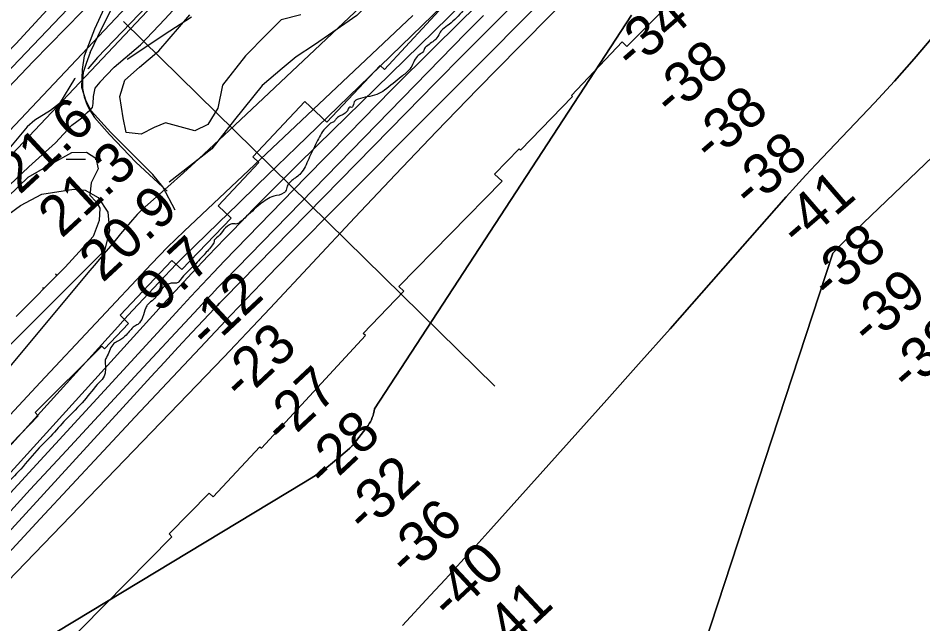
# Model space of a CAD drawing. Extents: x 3445503 to 3483459, y 540493 to 566012.
# Drawn here: x 3450391 to 3451887, y 547209 to 548210 of the extents above; entities that cross this region are included whole.
import ezdxf

# ---------------------------------------------------------------- set-up
doc = ezdxf.new("R2010")
doc.units = 0
for name, color, linetype in [('V-FLOD-BASE', 7, 'Continuous'), ('V-LEVE-TOET', 7, 'Continuous'), ('V-RIVR-EDGE', 7, 'Continuous'), ('V-RIVR-RANG', 7, 'Continuous'), ('V-ROAD-CNTR', 7, 'Continuous'), ('V-RRAP-RVMT', 7, 'Continuous'), ('V-SITE-OTLN', 7, 'Continuous'), ('V-SITE-VEGE', 7, 'Continuous'), ('V-SURV-LINE', 7, 'Continuous'), ('V-TOPO-DPTH', 7, 'Continuous'), ('V-TOPO-MINR', 7, 'Continuous'), ('V-TOPO-WATR', 7, 'Continuous'), ('V-WETL-SWMP', 7, 'Continuous')]:
    doc.layers.add(name, color=color, linetype=linetype)

msp = doc.modelspace()

# ---------------------------------------------------------------- linework, layer by layer
at = {"layer": 'V-FLOD-BASE'}
for points in [[(3451665.4, 549423.5), (3451635.7, 549388.9), (3451611.1, 549342.9), (3451573.4, 549270.7), (3451559.6, 549240.3), (3451552, 549227.9), (3451537.4, 549205.2), (3451482.6, 549150.7), (3451403.5, 549070.9), (3451325.7, 548990.3), (3451236.1, 548897.4), (3451132.9, 548788.6), (3451029.1, 548677.9), (3450936.1, 548578.3), (3450849.1, 548487), (3450752.8, 548386.8), (3450658.9, 548287.2), (3450522.3, 548144.8), (3450507.1, 548126.7), (3450506.5, 548126.2)], [(3450485.4, 548109.9), (3450484.5, 548109.2), (3450459.2, 548068.4), (3450444.5, 548057.1), (3450418.5, 548041.1), (3450406, 548030), (3450373.1, 547990.6), (3450366.7, 547978.8), (3450360.4, 547970.8)]]:
    msp.add_lwpolyline(points, dxfattribs=at)
at = {"layer": 'V-LEVE-TOET'}
for points in [[(3450526, 548104.1), (3450550.1, 548128.6), (3450593.1, 548165.4), (3450633.7, 548207.8), (3450711.7, 548293.3), (3450761.1, 548343.6), (3450847, 548434.7), (3450974.7, 548569.9), (3451041.7, 548640.3), (3451160.5, 548765.5), (3451209.8, 548822.3), (3451253.7, 548867.7)], [(3450564.1, 548297.4), (3450550.9, 548276.1), (3450415.7, 548138.2), (3450332, 548050.2), (3450271.1, 547983), (3450261.1, 547967)], [(3450526, 548104.1), (3450518.1, 548093.9), (3450514.9, 548080.1), (3450514.7, 548068.8), (3450513.3, 548062.1), (3450509.8, 548057.9)], [(3450408.8, 547963.8), (3450453, 548003.6), (3450480, 548032.8), (3450496.3, 548045.1), (3450505.1, 548054), (3450509.8, 548057.9)], [(3450138.4, 547682.7), (3450229.3, 547771.3), (3450282.3, 547830.8), (3450337.2, 547891.9), (3450376.7, 547933.5), (3450408.8, 547963.8)]]:
    msp.add_lwpolyline(points, dxfattribs=at)
at = {"layer": 'V-RIVR-EDGE'}
msp.add_spline([(3451925, 549011.8), (3451906.9, 548998.2), (3451896.5, 548990.8), (3451890.8, 548986.7), (3451875, 548972.3), (3451838.7, 548937.3), (3451815.1, 548916.8), (3451777.1, 548879.3), (3451754.8, 548857.1), (3451741.5, 548843.5), (3451725, 548828.3), (3451716.7, 548821.8), (3451713.4, 548821.3), (3451708.1, 548820.5), (3451704.7, 548816.8), (3451702.3, 548810.7), (3451684.1, 548789.3), (3451651.8, 548755.1), (3451627.4, 548730.8), (3451620, 548725.9), (3451613.8, 548725.5), (3451610.9, 548724.7), (3451608.8, 548722.6), (3451607.2, 548720.2), (3451606.3, 548711.9), (3451594.3, 548698.7), (3451584.8, 548688), (3451576.6, 548684.4), (3451565.8, 548677), (3451549.7, 548663), (3451524.5, 548637.9), (3451489.4, 548604.6), (3451461.7, 548579.1), (3451446.4, 548566.7), (3451433.6, 548556.9), (3451415.8, 548544.5), (3451408.4, 548537.9), (3451388.9, 548508.7), (3451359.9, 548468.4), (3451343, 548449), (3451327.3, 548433.4), (3451287.2, 548395.6), (3451273.9, 548379.5), (3451265.2, 548366.7), (3451258.2, 548357.3), (3451242.1, 548340), (3451208.6, 548307.1), (3451174.3, 548272.9), (3451127.1, 548222.3), (3451103.6, 548199.3), (3451092.8, 548191.1), (3451087.9, 548184.5), (3451081.7, 548175), (3451074.6, 548169.3), (3451066.4, 548163.1), (3451063.9, 548161), (3451061.4, 548154.9), (3451056.4, 548150.7), (3451049, 548144.2), (3451044.4, 548135.5), (3451038.6, 548125.6), (3451024.6, 548112.9), (3450996.9, 548090.7), (3450984.1, 548083.7), (3450968.4, 548079.6), (3450953.2, 548075.9), (3450948.2, 548073.1), (3450944.5, 548064.4), (3450943.2, 548062.4), (3450938.7, 548062.4), (3450937, 548059.9), (3450933.3, 548054.1), (3450926.3, 548049.6), (3450919.3, 548045.5), (3450916.4, 548042.6), (3450913.1, 548038.5), (3450907.7, 548036), (3450903.1, 548031.9), (3450898.6, 548027.4), (3450884.5, 548004.3), (3450877.5, 547990.3), (3450865.4, 547964), (3450858.4, 547953.3), (3450851.4, 547947.1), (3450846.4, 547943.8), (3450841.1, 547938.9), (3450836.9, 547933.9), (3450834, 547925.3), (3450830.3, 547920.8), (3450813.8, 547915.4), (3450791.5, 547902.3), (3450765.8, 547879.3), (3450757.2, 547871.9), (3450751.4, 547869.4), (3450748.5, 547869.8), (3450740.7, 547868.2), (3450728.7, 547857.1), (3450719.2, 547846.4), (3450715.4, 547842.7), (3450714.6, 547838.6), (3450712.5, 547834.9), (3450698.5, 547818.8), (3450679.9, 547799.1), (3450660, 547778.1), (3450655.5, 547773.1), (3450650.1, 547771.5), (3450644.3, 547771.5), (3450637.3, 547769.5), (3450622.4, 547753.8), (3450615, 547744.8), (3450605.5, 547736.6), (3450602.2, 547731.2), (3450596.8, 547715.1), (3450588.9, 547703.6), (3450582.7, 547699.9), (3450577.7, 547695.4), (3450564.1, 547681), (3450557.1, 547676.5), (3450549.2, 547672), (3450543.4, 547662.9), (3450538.5, 547651.8), (3450535.6, 547646), (3450535.1, 547638.6), (3450535.1, 547625), (3450533.4, 547618), (3450525.2, 547607.7), (3450500.3, 547578), (3450469.7, 547546.4), (3450444.9, 547518.8), (3450425.9, 547499.5), (3450395.3, 547464.5), (3450367.6, 547435.3), (3450339.1, 547404.8), (3450310.1, 547376.8), (3450301.5, 547370.3), (3450296.9, 547367.8), (3450289, 547356.7), (3450281.2, 547345.6), (3450275.8, 547338.6), (3450270.4, 547336.9), (3450265.1, 547332), (3450258.9, 547327.5), (3450246.1, 547318.4), (3450231.2, 547298.3), (3450212.1, 547275.6), (3450187.7, 547248.1), (3450160.9, 547218.4), (3450144.7, 547202.4), (3450126.5, 547184.3), (3450110, 547166.2), (3450091, 547148.1), (3450072.4, 547127.9), (3450049.6, 547104.1), (3450015.3, 547069.9), (3449993, 547047.3), (3449946.7, 546988.4), (3449899.5, 546934.9), (3449866.9, 546902), (3449840.4, 546865.8), (3449803.6, 546824.6), (3449770.9, 546786), (3449751, 546765.4), (3449725.8, 546739.9), (3449714.2, 546724.2), (3449695.6, 546703.3), (3449687.3, 546690.9), (3449677.4, 546669.1), (3449668.7, 546652.2), (3449652.1, 546629.9), (3449646.3, 546622.3)], degree=3, dxfattribs=at)
at = {"layer": 'V-RIVR-RANG'}
msp.add_line((3450565.5, 548204), (3451179.1, 547601.4), dxfattribs=at)
at = {"layer": 'V-ROAD-CNTR'}
for points in [[(3451271.6, 549074.2), (3450713.7, 548477.6), (3450243.6, 547984.9), (3450097.7, 547834.1), (3449843.6, 547597.6), (3449640, 547411.9)], [(3451192.9, 548479.4), (3451159.3, 548459.1), (3451139.4, 548440.8), (3451101.4, 548397), (3451029.4, 548305.8), (3450999.4, 548268), (3450972.9, 548236.6), (3450951.1, 548214), (3450911.4, 548186.5), (3450881, 548165.6), (3450850.9, 548145.7), (3450827.4, 548126.4), (3450794.5, 548098.2), (3450749, 548041.7), (3450711.2, 547993.6), (3450640.5, 547938.6)], [(3450510.4, 548152.7), (3450529.2, 548193.4), (3450549.6, 548233.4), (3450565, 548267.1), (3450568.5, 548278), (3450568, 548287.4), (3450564.1, 548297.4), (3450556.4, 548312.3)], [(3450650.8, 547892.5), (3450630.4, 547930.9), (3450613.8, 547951.1), (3450544.5, 548020.9), (3450511.9, 548056.5), (3450503.6, 548072.5), (3450496.1, 548095), (3450497.6, 548124.9), (3450500.8, 548147.3), (3450517.7, 548192.1), (3450533.9, 548226.6), (3450536.6, 548239.5), (3450535.3, 548290.6)], [(3450510.4, 548152.7), (3450503.6, 548134.7), (3450498.8, 548119.9), (3450497.3, 548107.4), (3450497.7, 548093.2), (3450500.1, 548079.6), (3450505, 548066), (3450509.8, 548057.9), (3450517.2, 548045.7), (3450541.9, 548017.2), (3450585.9, 547971.9), (3450637.4, 547923.6)]]:
    msp.add_lwpolyline(points, dxfattribs=at)
at = {"layer": 'V-RRAP-RVMT'}
for points in [[(3452849, 549870.1), (3452722.2, 549777.5), (3452723.4, 549775.4), (3452601.8, 549682.7), (3452605, 549678), (3452489.5, 549581.7), (3452494.3, 549574.9), (3452383.1, 549485.4), (3452279.9, 549397.3), (3452159.3, 549286.7), (3452045.7, 549179.8), (3452049.8, 549175.4), (3451952.3, 549083.3), (3451948.9, 549086.9), (3451634.9, 548778.5), (3451629.3, 548784.2), (3451526.3, 548680), (3451519.2, 548687), (3451409, 548577.8), (3451416.2, 548570.4), (3451308.4, 548461.2), (3451314.5, 548454.8), (3451170.4, 548312.5), (3450996.6, 548124.9)], [(3451191.1, 547940.1), (3451178.6, 547951.9), (3451219.4, 547993.7), (3451221.8, 547991.4), (3451307.7, 548080.1), (3451306, 548081.7), (3451389.7, 548170.6), (3451397.2, 548162.9), (3451509.9, 548275.3), (3451495.9, 548289.3), (3451589.2, 548386.4), (3451594.9, 548380.9), (3451705.6, 548488.6), (3451693.6, 548501.4), (3451791.3, 548596.7), (3451795.2, 548592.7), (3451910.6, 548699.9)], [(3450996.6, 548124.9), (3450989.8, 548131.3), (3450901.6, 548037.6), (3450865, 548071.7), (3450778.9, 547980.5), (3450788.8, 547971), (3450722, 547899.7), (3450743.3, 547879), (3450661.9, 547794.4), (3450645.2, 547809.1), (3450560, 547718.7), (3450573.8, 547705.2), (3450534.1, 547663.2)], [(3450707, 547424.7), (3450713.7, 547418.5), (3450790.8, 547501.4), (3450793.5, 547498.9), (3450965.4, 547685), (3450961.7, 547688.3), (3451028.9, 547758.7), (3451020.6, 547766.5), (3451191.1, 547940.1)], [(3450534.1, 547663.2), (3450529.6, 547667.6), (3450419.3, 547558.1), (3450424.4, 547552.5), (3450029.9, 547144.5), (3450032.6, 547141.8), (3449868.8, 546970.4), (3449866.5, 546972.5), (3449775.7, 546881.7), (3449774.5, 546882.8), (3449663.5, 546773.3)], [(3449663.5, 546773.3), (3449875.7, 546562.7), (3449979.5, 546665.4), (3449992.8, 546651.6), (3450089.9, 546749.5), (3450078.9, 546761.5), (3450169.8, 546858.3), (3450168.7, 546859.4), (3450347.3, 547047.8), (3450345.7, 547049.4), (3450645.1, 547352.7), (3450640.5, 547357.3), (3450707, 547424.7)]]:
    msp.add_lwpolyline(points, dxfattribs=at)
at = {"layer": 'V-SITE-OTLN'}
msp.add_lwpolyline([(3450085.5, 548392.9), (3450195.4, 548342.4), (3450218.5, 548337.5), (3450240, 548340.1), (3450265.7, 548346.3), (3450283.1, 548354.2), (3450312.5, 548372.2), (3450401.4, 548288.9), (3450416.8, 548274.5), (3450451.5, 548237), (3450387.5, 548167), (3450255.5, 548031.8), (3450131.4, 547902.4), (3450060.5, 548135.4), (3450048.5, 548234.2), (3450071.9, 548270.3), (3450074.7, 548321.8), (3450083.1, 548393.7)], close=True, dxfattribs=at)
at = {"layer": 'V-SITE-VEGE'}
for points in [[(3450858.5, 548215.1), (3450826.2, 548207), (3450801.9, 548182.7), (3450766.8, 548147.6), (3450729, 548099), (3450721, 548061.2), (3450704.8, 548034.2), (3450683.2, 548023.4), (3450634.6, 548036.9), (3450615.7, 548028.8), (3450594.2, 548018), (3450569.9, 548020.7), (3450564.5, 548045), (3450559.1, 548080.1), (3450567.2, 548107.1), (3450591.5, 548128.7), (3450623.8, 548155.7), (3450675.1, 548215.1)], [(3450376.3, 547886.4), (3450395.2, 547899.9), (3450430.3, 547918.8), (3450482.9, 547926.9), (3450501.8, 547925.6), (3450523.3, 547913.4), (3450539.5, 547889.1), (3450542.2, 547858.1), (3450534.1, 547825.7), (3450299.4, 547592.2)]]:
    msp.add_lwpolyline(points, dxfattribs=at)
at = {"layer": 'V-SURV-LINE'}
for points in [[(3450135.7, 547769.1), (3451494, 549207.2)], [(3451515.8, 549186.6), (3450157.6, 547748.5)]]:
    msp.add_lwpolyline(points, dxfattribs=at)
at = {"layer": 'V-TOPO-DPTH'}
for points in [[(3451909.1, 548969.6), (3451801.2, 548864.6), (3451726, 548791.3), (3451650.6, 548718.1), (3451575.3, 548645), (3451499.9, 548571.8), (3451319.1, 548396.7), (3451307.8, 548385.7), (3451296.5, 548374.8), (3451285.2, 548363.7), (3451273.9, 548352.7), (3451152.1, 548233.3), (3451080.2, 548162.3), (3451008.6, 548091), (3450937.6, 548019.1), (3450866.9, 547946.9), (3450732.5, 547808.5), (3450713.8, 547789.1), (3450695.2, 547769.6), (3450676.8, 547749.9), (3450658.5, 547730.1), (3450372, 547418)], [(3450372, 547418), (3450658.5, 547730.1), (3450676.8, 547749.9), (3450695.2, 547769.6), (3450713.8, 547789.1), (3450732.5, 547808.5), (3450866.9, 547946.9), (3450937.6, 548019.1), (3451008.6, 548091), (3451080.2, 548162.3), (3451152.1, 548233.3), (3451273.9, 548352.7), (3451285.2, 548363.7), (3451296.5, 548374.8), (3451307.8, 548385.7), (3451319.1, 548396.7), (3451499.9, 548571.8), (3451575.3, 548645), (3451650.6, 548718.1), (3451726, 548791.3), (3451801.2, 548864.6), (3451909.1, 548969.6)], [(3451491.6, 547070.7), (3451737.8, 547821.1), (3451747, 547830.6), (3451756.3, 547840), (3451765.8, 547849.4), (3451775.3, 547858.6), (3452030.7, 548102.6), (3452095.5, 548164.7), (3452160, 548227.1), (3452224.1, 548289.8), (3452288.1, 548352.8), (3452382.6, 548446.3), (3452399.1, 548462.7), (3452415.5, 548479.1), (3452432, 548495.6), (3452448.3, 548512.1), (3452640, 548706.1), (3452689.4, 548755.3), (3452739.5, 548803.9), (3452790.3, 548851.6), (3452841.7, 548898.8)], [(3451978.8, 548894.7), (3451858, 548780.6), (3451777.3, 548704.1), (3451696.7, 548627.5), (3451616.3, 548550.7), (3451536.1, 548473.8), (3451383.4, 548326.9), (3451370.3, 548314.2), (3451357.3, 548301.4), (3451344.4, 548288.6), (3451331.5, 548275.7), (3451219.3, 548162.4), (3451150.7, 548092.5), (3451082.5, 548022.2), (3451014.9, 547951.4), (3450947.7, 547880.1), (3450807.6, 547730.3), (3450788.5, 547710), (3450769.4, 547689.8), (3450750.2, 547669.7), (3450731, 547649.6), (3450373.4, 547278.8)], [(3450373.4, 547278.8), (3450731, 547649.6), (3450750.2, 547669.7), (3450769.4, 547689.8), (3450788.5, 547710), (3450807.6, 547730.3), (3450947.7, 547880.1), (3451014.9, 547951.4), (3451082.5, 548022.2), (3451150.7, 548092.5), (3451219.3, 548162.4), (3451331.5, 548275.7), (3451344.4, 548288.6), (3451357.3, 548301.4), (3451370.3, 548314.2), (3451383.4, 548326.9), (3451536.1, 548473.8), (3451616.3, 548550.7), (3451696.7, 548627.5), (3451777.3, 548704.1), (3451858, 548780.6), (3451978.8, 548894.7)], [(3452627.2, 548693.2), (3452448.3, 548512.1), (3452432, 548495.6), (3452415.5, 548479.1), (3452399.1, 548462.7), (3452382.6, 548446.3), (3452288.1, 548352.8), (3452224.1, 548289.8), (3452160, 548227.1), (3452095.5, 548164.7), (3452030.7, 548102.6), (3451775.3, 547858.6), (3451765.8, 547849.4), (3451756.3, 547840), (3451747, 547830.6), (3451737.8, 547821.1), (3451491.6, 547070.7)], [(3451249.8, 548382.6), (3450851.4, 547996.7), (3450819.2, 547965.5), (3450787, 547934.2), (3450754.8, 547903), (3450722.6, 547871.7), (3450663.8, 547814.6), (3450661.1, 547811.9), (3450658.4, 547809.2), (3450655.7, 547806.4), (3450653, 547803.6), (3450623.9, 547773), (3450606.7, 547754.9), (3450589.6, 547736.6), (3450572.7, 547718.3), (3450555.9, 547699.8), (3450199.8, 547307.4)], [(3450248.8, 547222.5), (3450587.9, 547592.4), (3450610.5, 547616.9), (3450633.1, 547641.3), (3450655.7, 547665.7), (3450678.5, 547690), (3450716.4, 547730.4), (3450720.2, 547734.5), (3450724.1, 547738.5), (3450728, 547742.6), (3450731.9, 547746.6), (3451032.6, 548053.2), (3451080.6, 548102), (3451128.7, 548150.7), (3451176.9, 548199.4), (3451225.2, 548247.9)], [(3450248.8, 547222.5), (3450587.9, 547592.4), (3450610.5, 547616.9), (3450633.1, 547641.3), (3450655.7, 547665.7), (3450678.5, 547690), (3450716.4, 547730.4), (3450720.2, 547734.5), (3450724.1, 547738.5), (3450728, 547742.6), (3450731.9, 547746.6), (3451032.6, 548053.2), (3451080.6, 548102), (3451128.7, 548150.7), (3451176.9, 548199.4), (3451225.2, 548247.9)], [(3451405.3, 548214.7), (3450980.5, 547563.8), (3450979.7, 547560.1), (3450978.8, 547556.6), (3450977.8, 547553), (3450976.6, 547549.5), (3450975.2, 547546.1), (3450973.6, 547542.8), (3450971.7, 547539.7), (3450969.6, 547536.7), (3450950.5, 547511.5), (3450947, 547507.1), (3450943.2, 547503), (3450939.3, 547499.1), (3450935.1, 547495.3), (3450910.6, 547474.6), (3450901.5, 547467.3), (3450892.2, 547460.4), (3450882.6, 547453.9), (3450872.7, 547447.7), (3450862.6, 547442), (3450319.3, 547114.2)], [(3450319.3, 547114.2), (3450862.6, 547442), (3450872.7, 547447.7), (3450882.6, 547453.9), (3450892.2, 547460.4), (3450901.5, 547467.3), (3450910.6, 547474.6), (3450935.1, 547495.3), (3450939.3, 547499.1), (3450943.2, 547503), (3450947, 547507.1), (3450950.5, 547511.5), (3450969.6, 547536.7), (3450971.7, 547539.7), (3450973.6, 547542.8), (3450975.2, 547546.1), (3450976.6, 547549.5), (3450977.8, 547553), (3450978.8, 547556.6), (3450979.7, 547560.1), (3450980.5, 547563.8), (3451405.3, 548214.7)], [(3451904.1, 548179.5), (3451872.6, 548142.2), (3451840.1, 548105.7), (3451806.9, 548069.8), (3451710, 547967.8), (3451693.4, 547950.1), (3451677, 547932.3), (3451660.8, 547914.4), (3451644.7, 547896.3), (3451572.9, 547814.4), (3451521, 547755.4), (3451469, 547696.5), (3451416.7, 547637.7), (3451364.3, 547579.1), (3451172.6, 547365.3), (3451147.7, 547337.6), (3451122.7, 547310.1), (3451097.6, 547282.7), (3451072.4, 547255.4), (3451026.8, 547206.2)], [(3451026.8, 547206.2), (3451072.4, 547255.4), (3451097.6, 547282.7), (3451122.7, 547310.1), (3451147.7, 547337.6), (3451172.6, 547365.3), (3451364.3, 547579.1), (3451416.7, 547637.7), (3451469, 547696.5), (3451521, 547755.4), (3451572.9, 547814.4), (3451644.7, 547896.3), (3451660.8, 547914.4), (3451677, 547932.3), (3451693.4, 547950.1), (3451710, 547967.8), (3451806.9, 548069.8), (3451840.1, 548105.7), (3451872.6, 548142.2), (3451904.1, 548179.5)]]:
    msp.add_lwpolyline(points, dxfattribs=at)
at = {"layer": 'V-TOPO-MINR'}
for points in [[(3451908.8, 548998.9), (3451879.9, 548970.7), (3451661.8, 548757.3), (3451598.9, 548695.8), (3451536, 548634.4), (3451473.1, 548573), (3451410.1, 548511.7), (3451320.3, 548424.3), (3451302.2, 548406.7), (3451284.1, 548389.1), (3451266.1, 548371.5), (3451248.1, 548353.9), (3450886, 547999.8), (3450850.7, 547965), (3450815.7, 547930.1), (3450781, 547894.9), (3450746.4, 547859.5), (3450732.8, 547845.5), (3450705.3, 547816.9), (3450678, 547788.1), (3450651, 547759), (3450624.2, 547729.7), (3450325.4, 547401.2)], [(3451491.6, 547070.7), (3451737.8, 547821.1), (3451747, 547830.6), (3451756.3, 547840), (3451765.8, 547849.4), (3451775.3, 547858.6), (3452030.7, 548102.6), (3452095.5, 548164.7), (3452160, 548227.1), (3452224.1, 548289.8), (3452288.1, 548352.8), (3452382.6, 548446.3), (3452399.1, 548462.7), (3452415.5, 548479.1), (3452432, 548495.6), (3452448.3, 548512.1), (3452640, 548706.1), (3452689.4, 548755.3), (3452739.5, 548803.9), (3452790.3, 548851.6), (3452841.7, 548898.8)], [(3451978.8, 548894.7), (3451858, 548780.6), (3451777.3, 548704.1), (3451696.7, 548627.5), (3451616.3, 548550.7), (3451536.1, 548473.8), (3451383.4, 548326.9), (3451370.3, 548314.2), (3451357.3, 548301.4), (3451344.4, 548288.6), (3451331.5, 548275.7), (3451219.3, 548162.4), (3451150.7, 548092.5), (3451082.5, 548022.2), (3451014.9, 547951.4), (3450947.7, 547880.1), (3450807.6, 547730.3), (3450788.5, 547710), (3450769.4, 547689.8), (3450750.2, 547669.7), (3450731, 547649.6), (3450373.4, 547278.8)], [(3451183.4, 548442.2), (3450740.1, 548024.2), (3450715, 548000.7), (3450689.8, 547977.3), (3450664.3, 547954.2), (3450638.8, 547931.2), (3450596.2, 547893.2), (3450591.9, 547889.2), (3450587.7, 547885.1), (3450583.8, 547880.8), (3450579.9, 547876.4), (3450560.4, 547853.1), (3450546.9, 547837), (3450533.4, 547820.9), (3450519.9, 547804.7), (3450506.4, 547788.6), (3450110.6, 547314.7)], [(3451249.8, 548382.6), (3450851.4, 547996.7), (3450819.2, 547965.5), (3450787, 547934.2), (3450754.8, 547903), (3450722.6, 547871.7), (3450663.8, 547814.6), (3450661.1, 547811.9), (3450658.4, 547809.2), (3450655.7, 547806.4), (3450653, 547803.6), (3450623.9, 547773), (3450606.7, 547754.9), (3450589.6, 547736.6), (3450572.7, 547718.3), (3450555.9, 547699.8), (3450199.8, 547307.4)], [(3451295.7, 548277.6), (3450897, 547877.4), (3450871, 547851.2), (3450845.1, 547824.9), (3450819.3, 547798.5), (3450793.6, 547772), (3450768.1, 547745.4), (3450742.6, 547718.7), (3450717.2, 547691.9), (3450691.8, 547665.1), (3450637.2, 547606.9), (3450584.7, 547550.9), (3450532.2, 547494.8), (3450479.9, 547438.6), (3450427.7, 547382.3), (3450249.3, 547189.8)], [(3451225.2, 548247.9), (3451176.9, 548199.4), (3451128.7, 548150.7), (3451080.6, 548102), (3451032.6, 548053.2), (3450731.9, 547746.6), (3450728, 547742.6), (3450724.1, 547738.5), (3450720.2, 547734.5), (3450716.4, 547730.4), (3450678.5, 547690), (3450655.7, 547665.7), (3450633.1, 547641.3), (3450610.5, 547616.9), (3450587.9, 547592.4), (3450248.8, 547222.5)], [(3451405.3, 548214.7), (3450980.5, 547563.8), (3450979.7, 547560.1), (3450978.8, 547556.6), (3450977.8, 547553), (3450976.6, 547549.5), (3450975.2, 547546.1), (3450973.6, 547542.8), (3450971.7, 547539.7), (3450969.6, 547536.7), (3450950.5, 547511.5), (3450947, 547507.1), (3450943.2, 547503), (3450939.3, 547499.1), (3450935.1, 547495.3), (3450910.6, 547474.6), (3450901.5, 547467.3), (3450892.2, 547460.4), (3450882.6, 547453.9), (3450872.7, 547447.7), (3450862.6, 547442), (3450319.3, 547114.2)], [(3451160.7, 548214.3), (3451131.5, 548184.6), (3450732.2, 547775.6), (3450721.3, 547764.4), (3450710.5, 547753.1), (3450699.8, 547741.8), (3450689.1, 547730.3), (3450590.5, 547624.4), (3450530.7, 547559.9), (3450470.9, 547495.3), (3450411.2, 547430.6), (3450351.6, 547365.9)], [(3451043.4, 548214.3), (3450665.3, 547857.6), (3450651.6, 547844.4), (3450638, 547831), (3450624.7, 547817.4), (3450611.5, 547803.7), (3450427.7, 547607.8), (3450377.9, 547554.3)], [(3450571.6, 548142), (3450642.1, 548188.8), (3450677.6, 548211.9)], [(3451026.8, 547206.2), (3451072.4, 547255.4), (3451097.6, 547282.7), (3451122.7, 547310.1), (3451147.7, 547337.6), (3451172.6, 547365.3), (3451364.3, 547579.1), (3451416.7, 547637.7), (3451469, 547696.5), (3451521, 547755.4), (3451572.9, 547814.4), (3451644.7, 547896.3), (3451660.8, 547914.4), (3451677, 547932.3), (3451693.4, 547950.1), (3451710, 547967.8), (3451806.9, 548069.8), (3451840.1, 548105.7), (3451872.6, 548142.2), (3451904.1, 548179.5)]]:
    msp.add_lwpolyline(points, dxfattribs=at)
at = {"layer": 'V-TOPO-WATR'}
msp.add_lwpolyline([(3451909.1, 548969.6), (3451801.2, 548864.6), (3451726, 548791.3), (3451650.6, 548718.1), (3451575.3, 548645), (3451499.9, 548571.8), (3451319.1, 548396.7), (3451307.8, 548385.7), (3451296.5, 548374.8), (3451285.2, 548363.7), (3451273.9, 548352.7), (3451152.1, 548233.3), (3451080.2, 548162.3), (3451008.6, 548091), (3450937.6, 548019.1), (3450866.9, 547946.9), (3450732.5, 547808.5), (3450713.8, 547789.1), (3450695.2, 547769.6), (3450676.8, 547749.9), (3450658.5, 547730.1), (3450372, 547418)], dxfattribs=at)
at = {"layer": 'V-WETL-SWMP'}
for p, q in [((3450440.3, 547965.6), (3450479.8, 547987.5)), ((3450479.8, 547987.5), (3450504, 547988.2)), ((3450504, 547988.2), (3450519.3, 547978.5)), ((3450470.5, 547976.5), (3450502.5, 547976.5)), ((3450518.5, 547976.5), (3450519.7, 547976.5)), ((3450519.3, 547978.5), (3450523.4, 547960.8)), ((3450407.5, 547946.8), (3450440.3, 547965.6)), ((3450523.4, 547960.8), (3450512, 547937.4)), ((3450349.9, 547891.6), (3450407.5, 547946.8)), ((3450512, 547937.4), (3450509.4, 547917)), ((3450509.4, 547917), (3450520.3, 547906.4)), ((3450520.3, 547906.4), (3450526.1, 547895.8)), ((3450526.1, 547895.8), (3450525.2, 547875.5)), ((3450525.2, 547875.5), (3450514.9, 547848.7)), ((3450514.9, 547848.7), (3450468.9, 547798.2)), ((3450468.9, 547798.2), (3450387.7, 547716.4)), ((3450431.3, 547763.9), (3450434.8, 547763.9))]:
    msp.add_line(p, q, dxfattribs=at)
msp.add_arc((3450426.1, 547764.4), 35.2, 34.4876, 40.7718, dxfattribs=at)

# ---------------------------------------------------------------- texts
at = {"layer": 'V-RIVR-RANG'}
for s, rotation, p in [('-34', 40.8339, (3451407.4, 548120.4)), ('-38', 40.8339, (3451472, 548044.1)), ('-38', 40.8339, (3451537.2, 547968.3)), ('21.6', 42.7983, (3450393.5, 547916.7)), ('-38', 40.8339, (3451602.4, 547892.4)), ('21.3', 42.7983, (3450463, 547844.7)), ('-41', 40.8339, (3451681.4, 547828.5)), ('20.9', 42.7983, (3450530.9, 547771.4)), ('-38', 40.8339, (3451732.8, 547740.8)), ('9.7', 42.7983, (3450623.6, 547720.9)), ('-39', 40.8339, (3451798.6, 547665.5)), ('-12', 43.0826, (3450705.4, 547659.9)), ('-38', 40.8339, (3451863.2, 547589.1)), ('-23', 43.0826, (3450760.9, 547574.8)), ('-27', 43.0826, (3450829.4, 547502)), ('-28', 43.0826, (3450899, 547430.2)), ('-32', 43.0826, (3450965.2, 547355.2)), ('-36', 43.0826, (3451035.3, 547283.8)), ('-40', 43.0826, (3451105.5, 547212.6)), ('-41', 43.0826, (3451184.4, 547149.5))]:
    msp.add_text(s, height=67, rotation=rotation, dxfattribs=at).set_placement(p)

doc.saveas('drawing.dxf')
